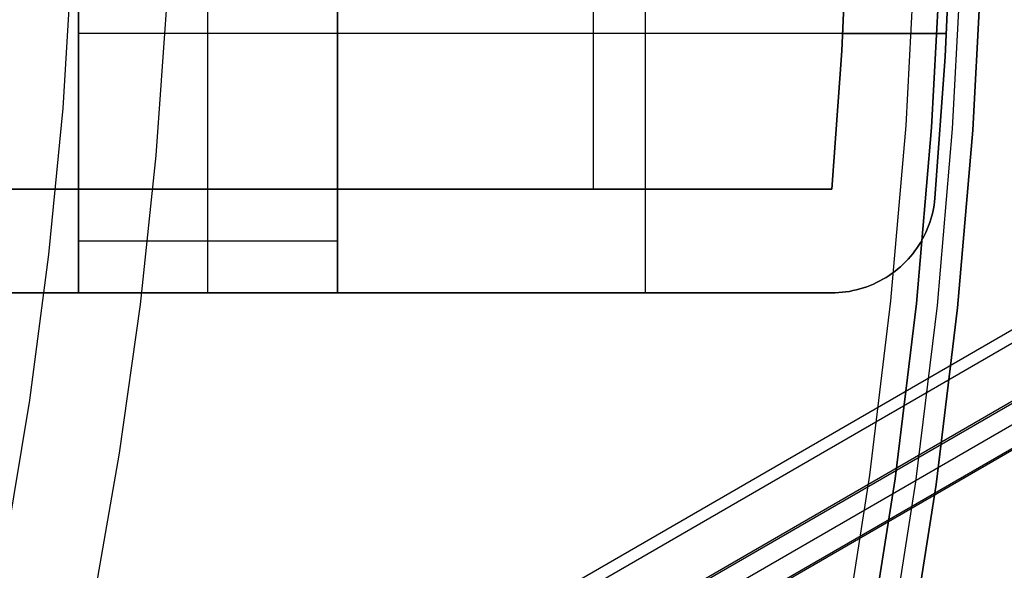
# Model space of a CAD drawing. Header units: millimetres. Extents: x 7986 to 9191, y -11326 to -10283.
# Tile 291 of 312: x 8669 to 8688, y -10681 to -10671. Entities that reach past the tile are written whole.
import ezdxf

# ---------------------------------------------------------------- set-up
doc = ezdxf.new("R2010")
doc.units = ezdxf.units.MM
doc.layers.add('BLANCO METALICO', color=7, linetype='Continuous', true_color=0xededed)
doc.layers.add('color', color=7, linetype='Continuous')

msp = doc.modelspace()

# ---------------------------------------------------------------- linework, layer by layer
at = {"color": 7, "true_color": 0xffffff}
for p, q in [((8644.084, -10702.15, 54.484), (9189.68, -10387.15, 54.484)), ((8644.197, -10702.345, 54.509), (9189.793, -10387.345, 54.509)), ((9190.28, -10388.189, 53.734), (8644.684, -10703.189, 53.734)), ((9190.299, -10388.221, 49.125), (8644.703, -10703.221, 49.125)), ((9190.477, -10388.53, 52.029), (8644.881, -10703.53, 52.029)), ((9190.674, -10388.87, 50.324), (8645.078, -10703.87, 50.324)), ((8645.09, -10703.893, 50.099), (9190.686, -10388.893, 50.099))]:
    msp.add_line(p, q, dxfattribs=at)
at = {"layer": 'BLANCO METALICO'}
for p, q in [((8670.463, -10673.811, 159.581), (8670.463, -10665.811, 159.581)), ((8670.463, -10665.811, 156.581), (8670.463, -10675.811, 156.581)), ((8672.963, -10675.811, 156.581), (8672.963, -10665.811, 156.581)), ((8672.963, -10673.811, 159.581), (8672.963, -10665.811, 159.581)), ((8675.463, -10665.811, 159.581), (8675.463, -10673.811, 159.581)), ((8675.463, -10675.811, 156.581), (8675.463, -10665.811, 156.581)), ((8680.405, -10673.811, 159.581), (8680.405, -10667.732, 159.581)), ((8685.309, -10668.481, 159.581), (8685.192, -10671.148, 159.581)), ((8685.192, -10671.148, 162.081), (8685.309, -10668.481, 162.081)), ((8685.192, -10671.148, 160.831), (8685.309, -10668.481, 160.831)), ((8687.308, -10668.539, 162.081), (8687.189, -10671.264, 162.081)), ((8687.189, -10671.264, 159.581), (8687.308, -10668.539, 159.581)), ((8687.189, -10671.264, 156.581), (8687.308, -10668.539, 156.581)), ((8687.308, -10668.539, 160.831), (8687.189, -10671.264, 160.831)), ((8687.189, -10671.264, 158.081), (8687.308, -10668.539, 158.081)), ((8686.604, -10669.201, 139.165), (8686.429, -10672.586, 139.165)), ((8686.604, -10669.201, 139.965), (8686.429, -10672.586, 139.965)), ((8686.928, -10672.621, 143.581), (8687.104, -10669.218, 143.581)), ((8687.104, -10669.218, 141.965), (8686.928, -10672.621, 141.965)), ((8686.928, -10672.621, 142.773), (8687.104, -10669.218, 142.773)), ((8687.104, -10669.218, 140.465), (8686.928, -10672.621, 140.465)), ((8687.504, -10669.232, 143.581), (8687.327, -10672.648, 143.581)), ((8687.903, -10669.246, 143.581), (8687.726, -10672.676, 143.581)), ((8687.726, -10672.676, 141.965), (8687.903, -10669.246, 141.965)), ((8687.726, -10672.676, 140.465), (8687.903, -10669.246, 140.465)), ((8687.903, -10669.246, 142.773), (8687.726, -10672.676, 142.773)), ((8687.903, -10669.246, 141.215), (8687.726, -10672.676, 141.215)), ((8681.405, -10675.811, 156.581), (8681.405, -10670.289, 156.581)), ((8675.463, -10670.811, 156.581), (8670.463, -10670.811, 156.581)), ((8687.214, -10670.811, 156.581), (8675.463, -10670.811, 156.581)), ((8685.211, -10670.811, 162.081), (8687.214, -10670.811, 162.081)), ((8685.192, -10671.148, 159.581), (8684.999, -10673.811, 159.581)), ((8684.999, -10673.811, 162.081), (8685.192, -10671.148, 162.081)), ((8684.999, -10673.811, 160.831), (8685.192, -10671.148, 160.831)), ((8687.189, -10671.264, 162.081), (8686.991, -10673.985, 162.081)), ((8686.991, -10673.985, 159.581), (8687.189, -10671.264, 159.581)), ((8686.991, -10673.985, 156.581), (8687.189, -10671.264, 156.581)), ((8687.189, -10671.264, 160.831), (8686.991, -10673.985, 160.831)), ((8686.991, -10673.985, 158.081), (8687.189, -10671.264, 158.081)), ((8686.429, -10672.586, 139.165), (8686.137, -10675.964, 139.165)), ((8686.429, -10672.586, 139.965), (8686.137, -10675.964, 139.965)), ((8686.634, -10676.015, 143.581), (8686.928, -10672.621, 143.581)), ((8686.928, -10672.621, 141.965), (8686.634, -10676.015, 141.965)), ((8686.634, -10676.015, 142.773), (8686.928, -10672.621, 142.773)), ((8686.928, -10672.621, 140.465), (8686.634, -10676.015, 140.465)), ((8687.327, -10672.648, 143.581), (8687.032, -10676.057, 143.581)), ((8687.726, -10672.676, 143.581), (8687.43, -10676.098, 143.581)), ((8687.43, -10676.098, 141.965), (8687.726, -10672.676, 141.965)), ((8687.43, -10676.098, 140.465), (8687.726, -10672.676, 140.465)), ((8687.726, -10672.676, 142.773), (8687.43, -10676.098, 142.773)), ((8687.726, -10672.676, 141.215), (8687.43, -10676.098, 141.215)), ((8659.31, -10673.811, 162.081), (8670.463, -10673.811, 162.081)), ((8659.31, -10673.811, 160.831), (8670.463, -10673.811, 160.831)), ((8670.463, -10673.811, 159.581), (8659.563, -10673.811, 159.581)), ((8670.463, -10673.811, 162.081), (8670.463, -10673.811, 159.581)), ((8670.463, -10675.811, 162.081), (8670.463, -10673.811, 162.081)), ((8675.463, -10673.811, 162.081), (8670.463, -10673.811, 162.081)), ((8670.463, -10673.811, 159.581), (8675.463, -10673.811, 159.581)), ((8670.463, -10673.811, 160.831), (8675.463, -10673.811, 160.831)), ((8672.963, -10675.811, 162.081), (8672.963, -10673.811, 162.081)), ((8672.963, -10673.811, 159.581), (8672.963, -10673.811, 162.081)), ((8675.463, -10673.811, 159.581), (8675.463, -10673.811, 162.081)), ((8675.463, -10673.811, 162.081), (8684.999, -10673.811, 162.081)), ((8684.999, -10673.811, 159.581), (8675.463, -10673.811, 159.581)), ((8675.463, -10673.811, 162.081), (8675.463, -10675.811, 162.081)), ((8675.463, -10673.811, 160.831), (8684.999, -10673.811, 160.831)), ((8680.231, -10673.811, 162.081), (8680.231, -10673.811, 159.581)), ((8681.405, -10675.811, 162.081), (8681.405, -10673.811, 162.081)), ((8684.999, -10673.811, 159.581), (8684.999, -10673.811, 162.081)), ((8686.974, -10674.122, 162.081), (8686.962, -10674.19, 162.081)), ((8686.962, -10674.19, 159.581), (8686.974, -10674.122, 159.581)), ((8686.962, -10674.19, 156.581), (8686.974, -10674.122, 156.581)), ((8686.974, -10674.122, 160.831), (8686.962, -10674.19, 160.831)), ((8686.974, -10674.122, 158.081), (8686.962, -10674.19, 158.081)), ((8686.984, -10674.054, 162.081), (8686.974, -10674.122, 162.081)), ((8686.974, -10674.122, 159.581), (8686.984, -10674.054, 159.581)), ((8686.974, -10674.122, 156.581), (8686.984, -10674.054, 156.581)), ((8686.984, -10674.054, 160.831), (8686.974, -10674.122, 160.831)), ((8686.984, -10674.054, 158.081), (8686.974, -10674.122, 158.081)), ((8686.991, -10673.985, 162.081), (8686.984, -10674.054, 162.081)), ((8686.984, -10674.054, 159.581), (8686.991, -10673.985, 159.581)), ((8686.984, -10674.054, 156.581), (8686.991, -10673.985, 156.581)), ((8686.991, -10673.985, 160.831), (8686.984, -10674.054, 160.831)), ((8686.991, -10673.985, 158.081), (8686.984, -10674.054, 158.081)), ((8686.991, -10673.985, 162.081), (8686.991, -10673.985, 159.581)), ((8686.991, -10673.985, 159.581), (8686.991, -10673.985, 156.581)), ((8686.932, -10674.325, 162.081), (8686.913, -10674.391, 162.081)), ((8686.913, -10674.391, 159.581), (8686.932, -10674.325, 159.581)), ((8686.913, -10674.391, 156.581), (8686.932, -10674.325, 156.581)), ((8686.932, -10674.325, 160.831), (8686.913, -10674.391, 160.831)), ((8686.932, -10674.325, 158.081), (8686.913, -10674.391, 158.081)), ((8686.948, -10674.258, 162.081), (8686.932, -10674.325, 162.081)), ((8686.932, -10674.325, 159.581), (8686.948, -10674.258, 159.581)), ((8686.932, -10674.325, 156.581), (8686.948, -10674.258, 156.581)), ((8686.948, -10674.258, 160.831), (8686.932, -10674.325, 160.831)), ((8686.948, -10674.258, 158.081), (8686.932, -10674.325, 158.081)), ((8686.962, -10674.19, 162.081), (8686.948, -10674.258, 162.081)), ((8686.948, -10674.258, 159.581), (8686.962, -10674.19, 159.581)), ((8686.948, -10674.258, 156.581), (8686.962, -10674.19, 156.581)), ((8686.962, -10674.19, 160.831), (8686.948, -10674.258, 160.831)), ((8686.962, -10674.19, 158.081), (8686.948, -10674.258, 158.081)), ((8686.868, -10674.522, 162.081), (8686.843, -10674.586, 162.081)), ((8686.843, -10674.586, 159.581), (8686.868, -10674.522, 159.581)), ((8686.843, -10674.586, 156.581), (8686.868, -10674.522, 156.581)), ((8686.868, -10674.522, 160.831), (8686.843, -10674.586, 160.831)), ((8686.868, -10674.522, 158.081), (8686.843, -10674.586, 158.081)), ((8686.892, -10674.457, 162.081), (8686.868, -10674.522, 162.081)), ((8686.868, -10674.522, 159.581), (8686.892, -10674.457, 159.581)), ((8686.868, -10674.522, 156.581), (8686.892, -10674.457, 156.581)), ((8686.892, -10674.457, 160.831), (8686.868, -10674.522, 160.831)), ((8686.892, -10674.457, 158.081), (8686.868, -10674.522, 158.081)), ((8686.913, -10674.391, 162.081), (8686.892, -10674.457, 162.081)), ((8686.892, -10674.457, 159.581), (8686.913, -10674.391, 159.581)), ((8686.892, -10674.457, 156.581), (8686.913, -10674.391, 156.581)), ((8686.913, -10674.391, 160.831), (8686.892, -10674.457, 160.831)), ((8686.913, -10674.391, 158.081), (8686.892, -10674.457, 158.081)), ((8686.785, -10674.711, 162.081), (8686.753, -10674.772, 162.081)), ((8686.753, -10674.772, 159.581), (8686.785, -10674.711, 159.581)), ((8686.753, -10674.772, 156.581), (8686.785, -10674.711, 156.581)), ((8686.785, -10674.711, 160.831), (8686.753, -10674.772, 160.831)), ((8686.785, -10674.711, 158.081), (8686.753, -10674.772, 158.081)), ((8686.815, -10674.649, 162.081), (8686.785, -10674.711, 162.081)), ((8686.785, -10674.711, 159.581), (8686.815, -10674.649, 159.581)), ((8686.785, -10674.711, 156.581), (8686.815, -10674.649, 156.581)), ((8686.815, -10674.649, 160.831), (8686.785, -10674.711, 160.831)), ((8686.815, -10674.649, 158.081), (8686.785, -10674.711, 158.081)), ((8686.843, -10674.586, 162.081), (8686.815, -10674.649, 162.081)), ((8686.815, -10674.649, 159.581), (8686.843, -10674.586, 159.581)), ((8686.815, -10674.649, 156.581), (8686.843, -10674.586, 156.581)), ((8686.843, -10674.586, 160.831), (8686.815, -10674.649, 160.831)), ((8686.843, -10674.586, 158.081), (8686.815, -10674.649, 158.081)), ((8670.463, -10674.811, 162.081), (8675.463, -10674.811, 162.081)), ((8686.682, -10674.891, 162.081), (8686.644, -10674.948, 162.081)), ((8686.644, -10674.948, 159.581), (8686.682, -10674.891, 159.581)), ((8686.644, -10674.948, 156.581), (8686.682, -10674.891, 156.581)), ((8686.682, -10674.891, 160.831), (8686.644, -10674.948, 160.831)), ((8686.682, -10674.891, 158.081), (8686.644, -10674.948, 158.081)), ((8686.718, -10674.832, 162.081), (8686.682, -10674.891, 162.081)), ((8686.682, -10674.891, 159.581), (8686.718, -10674.832, 159.581)), ((8686.682, -10674.891, 156.581), (8686.718, -10674.832, 156.581)), ((8686.718, -10674.832, 160.831), (8686.682, -10674.891, 160.831)), ((8686.718, -10674.832, 158.081), (8686.682, -10674.891, 158.081)), ((8686.753, -10674.772, 162.081), (8686.718, -10674.832, 162.081)), ((8686.718, -10674.832, 159.581), (8686.753, -10674.772, 159.581)), ((8686.718, -10674.832, 156.581), (8686.753, -10674.772, 156.581)), ((8686.753, -10674.772, 160.831), (8686.718, -10674.832, 160.831)), ((8686.753, -10674.772, 158.081), (8686.718, -10674.832, 158.081)), ((8686.562, -10675.059, 162.081), (8686.518, -10675.112, 162.081)), ((8686.518, -10675.112, 159.581), (8686.562, -10675.059, 159.581)), ((8686.518, -10675.112, 156.581), (8686.562, -10675.059, 156.581)), ((8686.562, -10675.059, 160.831), (8686.518, -10675.112, 160.831)), ((8686.562, -10675.059, 158.081), (8686.518, -10675.112, 158.081)), ((8686.604, -10675.004, 162.081), (8686.562, -10675.059, 162.081)), ((8686.562, -10675.059, 159.581), (8686.604, -10675.004, 159.581)), ((8686.562, -10675.059, 156.581), (8686.604, -10675.004, 156.581)), ((8686.604, -10675.004, 160.831), (8686.562, -10675.059, 160.831)), ((8686.604, -10675.004, 158.081), (8686.562, -10675.059, 158.081)), ((8686.644, -10674.948, 162.081), (8686.604, -10675.004, 162.081)), ((8686.604, -10675.004, 159.581), (8686.644, -10674.948, 159.581)), ((8686.604, -10675.004, 156.581), (8686.644, -10674.948, 156.581)), ((8686.644, -10674.948, 160.831), (8686.604, -10675.004, 160.831)), ((8686.644, -10674.948, 158.081), (8686.604, -10675.004, 158.081)), ((8686.375, -10675.262, 162.081), (8686.324, -10675.309, 162.081)), ((8686.324, -10675.309, 159.581), (8686.375, -10675.262, 159.581)), ((8686.324, -10675.309, 156.581), (8686.375, -10675.262, 156.581)), ((8686.375, -10675.262, 160.831), (8686.324, -10675.309, 160.831)), ((8686.375, -10675.262, 158.081), (8686.324, -10675.309, 158.081)), ((8686.424, -10675.214, 162.081), (8686.375, -10675.262, 162.081)), ((8686.375, -10675.262, 159.581), (8686.424, -10675.214, 159.581)), ((8686.375, -10675.262, 156.581), (8686.424, -10675.214, 156.581)), ((8686.424, -10675.214, 160.831), (8686.375, -10675.262, 160.831)), ((8686.424, -10675.214, 158.081), (8686.375, -10675.262, 158.081)), ((8686.472, -10675.164, 162.081), (8686.424, -10675.214, 162.081)), ((8686.424, -10675.214, 159.581), (8686.472, -10675.164, 159.581)), ((8686.424, -10675.214, 156.581), (8686.472, -10675.164, 156.581)), ((8686.472, -10675.164, 160.831), (8686.424, -10675.214, 160.831)), ((8686.472, -10675.164, 158.081), (8686.424, -10675.214, 158.081)), ((8686.518, -10675.112, 162.081), (8686.472, -10675.164, 162.081)), ((8686.472, -10675.164, 159.581), (8686.518, -10675.112, 159.581)), ((8686.472, -10675.164, 156.581), (8686.518, -10675.112, 156.581)), ((8686.518, -10675.112, 160.831), (8686.472, -10675.164, 160.831)), ((8686.518, -10675.112, 158.081), (8686.472, -10675.164, 158.081)), ((8686.162, -10675.438, 162.081), (8686.106, -10675.477, 162.081)), ((8686.106, -10675.477, 159.581), (8686.162, -10675.438, 159.581)), ((8686.106, -10675.477, 156.581), (8686.162, -10675.438, 156.581)), ((8686.162, -10675.438, 160.831), (8686.106, -10675.477, 160.831)), ((8686.162, -10675.438, 158.081), (8686.106, -10675.477, 158.081)), ((8686.218, -10675.397, 162.081), (8686.162, -10675.438, 162.081)), ((8686.162, -10675.438, 159.581), (8686.218, -10675.397, 159.581)), ((8686.162, -10675.438, 156.581), (8686.218, -10675.397, 156.581)), ((8686.218, -10675.397, 160.831), (8686.162, -10675.438, 160.831)), ((8686.218, -10675.397, 158.081), (8686.162, -10675.438, 158.081)), ((8686.272, -10675.354, 162.081), (8686.218, -10675.397, 162.081)), ((8686.218, -10675.397, 159.581), (8686.272, -10675.354, 159.581)), ((8686.218, -10675.397, 156.581), (8686.272, -10675.354, 156.581)), ((8686.272, -10675.354, 160.831), (8686.218, -10675.397, 160.831)), ((8686.272, -10675.354, 158.081), (8686.218, -10675.397, 158.081)), ((8686.324, -10675.309, 162.081), (8686.272, -10675.354, 162.081)), ((8686.272, -10675.354, 159.581), (8686.324, -10675.309, 159.581)), ((8686.272, -10675.354, 156.581), (8686.324, -10675.309, 156.581)), ((8686.324, -10675.309, 160.831), (8686.272, -10675.354, 160.831)), ((8686.324, -10675.309, 158.081), (8686.272, -10675.354, 158.081)), ((8686.35, -10675.286, 159.581), (8686.35, -10675.286, 162.081)), ((8686.35, -10675.286, 159.581), (8686.35, -10675.286, 156.581)), ((8685.803, -10675.642, 162.081), (8685.74, -10675.669, 162.081)), ((8685.74, -10675.669, 159.581), (8685.803, -10675.642, 159.581)), ((8685.74, -10675.669, 156.581), (8685.803, -10675.642, 156.581)), ((8685.803, -10675.642, 160.831), (8685.74, -10675.669, 160.831)), ((8685.803, -10675.642, 158.081), (8685.74, -10675.669, 158.081)), ((8685.866, -10675.613, 162.081), (8685.803, -10675.642, 162.081)), ((8685.803, -10675.642, 159.581), (8685.866, -10675.613, 159.581)), ((8685.803, -10675.642, 156.581), (8685.866, -10675.613, 156.581)), ((8685.866, -10675.613, 160.831), (8685.803, -10675.642, 160.831)), ((8685.866, -10675.613, 158.081), (8685.803, -10675.642, 158.081)), ((8685.928, -10675.582, 162.081), (8685.866, -10675.613, 162.081)), ((8685.866, -10675.613, 159.581), (8685.928, -10675.582, 159.581)), ((8685.866, -10675.613, 156.581), (8685.928, -10675.582, 156.581)), ((8685.928, -10675.582, 160.831), (8685.866, -10675.613, 160.831)), ((8685.928, -10675.582, 158.081), (8685.866, -10675.613, 158.081)), ((8685.988, -10675.549, 162.081), (8685.928, -10675.582, 162.081)), ((8685.928, -10675.582, 159.581), (8685.988, -10675.549, 159.581)), ((8685.928, -10675.582, 156.581), (8685.988, -10675.549, 156.581)), ((8685.988, -10675.549, 160.831), (8685.928, -10675.582, 160.831)), ((8685.988, -10675.549, 158.081), (8685.928, -10675.582, 158.081)), ((8686.048, -10675.514, 162.081), (8685.988, -10675.549, 162.081)), ((8685.988, -10675.549, 159.581), (8686.048, -10675.514, 159.581)), ((8685.988, -10675.549, 156.581), (8686.048, -10675.514, 156.581)), ((8686.048, -10675.514, 160.831), (8685.988, -10675.549, 160.831)), ((8686.048, -10675.514, 158.081), (8685.988, -10675.549, 158.081)), ((8686.106, -10675.477, 162.081), (8686.048, -10675.514, 162.081)), ((8686.048, -10675.514, 159.581), (8686.106, -10675.477, 159.581)), ((8686.048, -10675.514, 156.581), (8686.106, -10675.477, 156.581)), ((8686.106, -10675.477, 160.831), (8686.048, -10675.514, 160.831)), ((8686.106, -10675.477, 158.081), (8686.048, -10675.514, 158.081)), ((8625.395, -10675.811, 156.581), (8670.463, -10675.811, 156.581)), ((8670.463, -10675.811, 158.081), (8625.395, -10675.811, 158.081)), ((8670.463, -10675.811, 162.081), (8659.31, -10675.811, 162.081)), ((8659.31, -10675.811, 159.581), (8670.463, -10675.811, 159.581)), ((8670.463, -10675.811, 160.831), (8659.31, -10675.811, 160.831)), ((8670.463, -10675.811, 159.581), (8670.463, -10675.811, 162.081)), ((8670.463, -10675.811, 156.581), (8670.463, -10675.811, 159.581)), ((8675.463, -10675.811, 156.581), (8670.463, -10675.811, 156.581)), ((8670.463, -10675.811, 162.081), (8675.463, -10675.811, 162.081)), ((8675.463, -10675.811, 159.581), (8670.463, -10675.811, 159.581)), ((8670.463, -10675.811, 158.081), (8675.463, -10675.811, 158.081)), ((8670.463, -10675.811, 160.831), (8675.463, -10675.811, 160.831)), ((8672.963, -10675.811, 159.581), (8672.963, -10675.811, 156.581)), ((8672.963, -10675.811, 162.081), (8672.963, -10675.811, 159.581)), ((8675.463, -10675.811, 162.081), (8675.463, -10675.811, 159.581)), ((8675.463, -10675.811, 159.581), (8684.999, -10675.811, 159.581)), ((8684.999, -10675.811, 162.081), (8675.463, -10675.811, 162.081)), ((8675.463, -10675.811, 156.581), (8684.999, -10675.811, 156.581)), ((8675.463, -10675.811, 159.581), (8675.463, -10675.811, 156.581)), ((8684.999, -10675.811, 160.831), (8675.463, -10675.811, 160.831)), ((8684.999, -10675.811, 158.081), (8675.463, -10675.811, 158.081)), ((8680.231, -10675.811, 162.081), (8680.231, -10675.811, 159.581)), ((8680.231, -10675.811, 159.581), (8680.231, -10675.811, 156.581)), ((8685.068, -10675.81, 162.081), (8684.999, -10675.811, 162.081)), ((8684.999, -10675.811, 159.581), (8685.068, -10675.81, 159.581)), ((8684.999, -10675.811, 156.581), (8685.068, -10675.81, 156.581)), ((8685.068, -10675.81, 160.831), (8684.999, -10675.811, 160.831)), ((8685.068, -10675.81, 158.081), (8684.999, -10675.811, 158.081)), ((8684.999, -10675.811, 162.081), (8684.999, -10675.811, 159.581)), ((8684.999, -10675.811, 159.581), (8684.999, -10675.811, 156.581)), ((8685.137, -10675.806, 162.081), (8685.068, -10675.81, 162.081)), ((8685.068, -10675.81, 159.581), (8685.137, -10675.806, 159.581)), ((8685.068, -10675.81, 156.581), (8685.137, -10675.806, 156.581)), ((8685.137, -10675.806, 160.831), (8685.068, -10675.81, 160.831)), ((8685.137, -10675.806, 158.081), (8685.068, -10675.81, 158.081)), ((8685.205, -10675.801, 162.081), (8685.137, -10675.806, 162.081)), ((8685.137, -10675.806, 159.581), (8685.205, -10675.801, 159.581)), ((8685.137, -10675.806, 156.581), (8685.205, -10675.801, 156.581)), ((8685.205, -10675.801, 160.831), (8685.137, -10675.806, 160.831)), ((8685.205, -10675.801, 158.081), (8685.137, -10675.806, 158.081)), ((8685.274, -10675.792, 162.081), (8685.205, -10675.801, 162.081)), ((8685.205, -10675.801, 159.581), (8685.274, -10675.792, 159.581)), ((8685.205, -10675.801, 156.581), (8685.274, -10675.792, 156.581)), ((8685.274, -10675.792, 160.831), (8685.205, -10675.801, 160.831)), ((8685.274, -10675.792, 158.081), (8685.205, -10675.801, 158.081)), ((8685.342, -10675.782, 162.081), (8685.274, -10675.792, 162.081)), ((8685.274, -10675.792, 159.581), (8685.342, -10675.782, 159.581)), ((8685.274, -10675.792, 156.581), (8685.342, -10675.782, 156.581)), ((8685.342, -10675.782, 160.831), (8685.274, -10675.792, 160.831)), ((8685.342, -10675.782, 158.081), (8685.274, -10675.792, 158.081)), ((8685.41, -10675.769, 162.081), (8685.342, -10675.782, 162.081)), ((8685.342, -10675.782, 159.581), (8685.41, -10675.769, 159.581)), ((8685.342, -10675.782, 156.581), (8685.41, -10675.769, 156.581)), ((8685.41, -10675.769, 160.831), (8685.342, -10675.782, 160.831)), ((8685.41, -10675.769, 158.081), (8685.342, -10675.782, 158.081)), ((8685.477, -10675.753, 162.081), (8685.41, -10675.769, 162.081)), ((8685.41, -10675.769, 159.581), (8685.477, -10675.753, 159.581)), ((8685.41, -10675.769, 156.581), (8685.477, -10675.753, 156.581)), ((8685.477, -10675.753, 160.831), (8685.41, -10675.769, 160.831)), ((8685.477, -10675.753, 158.081), (8685.41, -10675.769, 158.081)), ((8685.544, -10675.736, 162.081), (8685.477, -10675.753, 162.081)), ((8685.477, -10675.753, 159.581), (8685.544, -10675.736, 159.581)), ((8685.477, -10675.753, 156.581), (8685.544, -10675.736, 156.581)), ((8685.544, -10675.736, 160.831), (8685.477, -10675.753, 160.831)), ((8685.544, -10675.736, 158.081), (8685.477, -10675.753, 158.081)), ((8685.61, -10675.716, 162.081), (8685.544, -10675.736, 162.081)), ((8685.544, -10675.736, 159.581), (8685.61, -10675.716, 159.581)), ((8685.544, -10675.736, 156.581), (8685.61, -10675.716, 156.581)), ((8685.61, -10675.716, 160.831), (8685.544, -10675.736, 160.831)), ((8685.61, -10675.716, 158.081), (8685.544, -10675.736, 158.081)), ((8685.675, -10675.693, 162.081), (8685.61, -10675.716, 162.081)), ((8685.61, -10675.716, 159.581), (8685.675, -10675.693, 159.581)), ((8685.61, -10675.716, 156.581), (8685.675, -10675.693, 156.581)), ((8685.675, -10675.693, 160.831), (8685.61, -10675.716, 160.831)), ((8685.675, -10675.693, 158.081), (8685.61, -10675.716, 158.081)), ((8685.74, -10675.669, 162.081), (8685.675, -10675.693, 162.081)), ((8685.675, -10675.693, 159.581), (8685.74, -10675.669, 159.581)), ((8685.675, -10675.693, 156.581), (8685.74, -10675.669, 156.581)), ((8685.74, -10675.669, 160.831), (8685.675, -10675.693, 160.831)), ((8685.74, -10675.669, 158.081), (8685.675, -10675.693, 158.081)), ((8686.137, -10675.964, 139.165), (8685.728, -10679.329, 139.165)), ((8686.137, -10675.964, 139.965), (8685.728, -10679.329, 139.965)), ((8686.223, -10679.398, 143.581), (8686.634, -10676.015, 143.581)), ((8686.634, -10676.015, 141.965), (8686.223, -10679.398, 141.965)), ((8686.223, -10679.398, 142.773), (8686.634, -10676.015, 142.773)), ((8686.634, -10676.015, 140.465), (8686.223, -10679.398, 140.465)), ((8687.032, -10676.057, 143.581), (8686.619, -10679.453, 143.581)), ((8687.43, -10676.098, 143.581), (8687.016, -10679.508, 143.581)), ((8687.016, -10679.508, 141.965), (8687.43, -10676.098, 141.965)), ((8687.016, -10679.508, 140.465), (8687.43, -10676.098, 140.465)), ((8687.43, -10676.098, 142.773), (8687.016, -10679.508, 142.773)), ((8687.43, -10676.098, 141.215), (8687.016, -10679.508, 141.215)), ((8685.728, -10679.329, 139.165), (8685.203, -10682.678, 139.165)), ((8685.728, -10679.329, 139.965), (8685.203, -10682.678, 139.965)), ((8685.696, -10682.764, 143.581), (8686.223, -10679.398, 143.581)), ((8686.223, -10679.398, 141.965), (8685.696, -10682.764, 141.965)), ((8685.696, -10682.764, 142.773), (8686.223, -10679.398, 142.773)), ((8686.223, -10679.398, 140.465), (8685.696, -10682.764, 140.465)), ((8686.619, -10679.453, 143.581), (8686.09, -10682.833, 143.581)), ((8687.016, -10679.508, 143.581), (8686.484, -10682.901, 143.581)), ((8686.484, -10682.901, 141.965), (8687.016, -10679.508, 141.965)), ((8686.484, -10682.901, 140.465), (8687.016, -10679.508, 140.465)), ((8687.016, -10679.508, 142.773), (8686.484, -10682.901, 142.773)), ((8687.016, -10679.508, 141.215), (8686.484, -10682.901, 141.215))]:
    msp.add_line(p, q, dxfattribs=at)
at = {"layer": 'color', "color": 254, "true_color": 0xcad1ee}
for p, q in [((8670.334, -10669.421, -8.631), (8670.16, -10672.249, -8.631)), ((8672.16, -10670.274, -7.252), (8671.956, -10673.16, -7.252)), ((8670.16, -10672.249, -8.631), (8669.889, -10675.069, -8.631)), ((8671.956, -10673.16, -7.252), (8671.653, -10676.037, -7.252)), ((8669.889, -10675.069, -8.631), (8669.52, -10677.878, -8.631)), ((8671.653, -10676.037, -7.252), (8671.25, -10678.903, -7.252)), ((8669.52, -10677.878, -8.631), (8669.054, -10680.673, -8.631)), ((8671.25, -10678.903, -7.252), (8670.749, -10681.752, -7.252))]:
    msp.add_line(p, q, dxfattribs=at)

doc.saveas('drawing.dxf')
